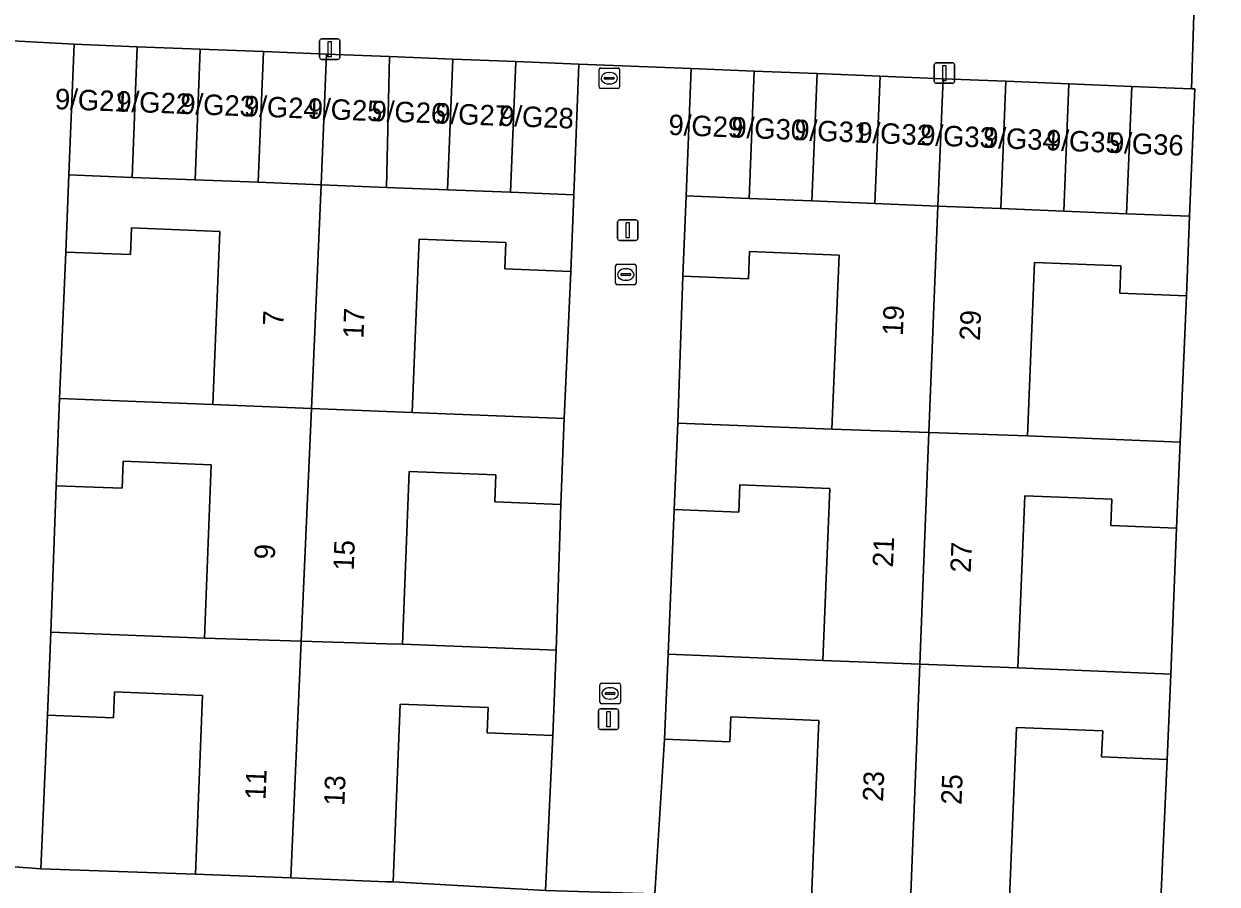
# Model space of a CAD drawing. Extents: x 160786 to 161429, y 386828 to 387485.
# Drawn here: x 160982.3 to 161040.5, y 387304.5 to 387346.5 of the extents above; entities that cross this region are included whole.
import ezdxf

# ---------------------------------------------------------------- set-up
doc = ezdxf.new("R2010")
doc.units = 0
for name, color, linetype in [('IMGEO_Brandkraan', 7, 'Continuous'), ('IMGEO_Erf', 7, 'Continuous'), ('IMGEO_Kolk', 7, 'Continuous'), ('IMGEO_Lichtmast', 7, 'Continuous'), ('IMGEO_Muur', 7, 'Continuous'), ('IMGEO_Pand', 7, 'Continuous'), ('IMGEO_Pand_nummerreeks', 7, 'Continuous'), ('IMGEO_Rijbaan_lokaal_open', 7, 'Continuous'), ('IMGEO_Voetpad_open', 7, 'Continuous')]:
    doc.layers.add(name, color=color, linetype=linetype)

msp = doc.modelspace()

# ---------------------------------------------------------------- linework, layer by layer
at = {"layer": 'IMGEO_Brandkraan'}
for p, q in [((161010.453, 387344.297), (161011.305, 387344.297)), ((161010.378, 387343.371), (161010.378, 387344.223)), ((161010.637, 387343.791), (161010.637, 387343.803)), ((161011.075, 387343.754), (161010.677, 387343.754)), ((161010.68, 387343.84), (161011.078, 387343.84)), ((161010.866, 387344.077), (161010.891, 387344.077)), ((161011.121, 387343.803), (161011.121, 387343.791)), ((161011.379, 387344.223), (161011.379, 387343.371)), ((161011.305, 387343.297), (161010.453, 387343.297)), ((161010.889, 387343.517), (161010.864, 387343.517))]:
    msp.add_line(p, q, dxfattribs=at)
for points in [[(161010.453, 387344.297), (161011.305, 387344.297)], [(161010.378, 387343.371), (161010.378, 387344.223)], [(161011.379, 387344.223), (161011.379, 387343.371)], [(161011.305, 387343.297), (161010.453, 387343.297)]]:
    msp.add_lwpolyline(points, dxfattribs=at)
for centre, radius, start, end in [((161010.455, 387344.221), 0.0765, 91.55205, 178.44795), ((161010.455, 387344.221), 0.0765, 91.55205, 178.44795), ((161011.303, 387344.221), 0.0765, 1.55205, 88.44795), ((161011.303, 387344.221), 0.0765, 1.55205, 88.44795), ((161010.677, 387343.8), 0.0403, 85.87752, 175.75265), ((161010.674, 387343.79), 0.0366, 178.93798, 274.71019), ((161011.078, 387343.797), 0.043, 264.86636, 352.45326), ((161011.082, 387343.802), 0.0386, 1.73085, 96.63898), ((161010.455, 387343.373), 0.0765, 181.55205, 268.44795), ((161010.455, 387343.373), 0.0765, 181.55205, 268.44795), ((161011.303, 387343.373), 0.0765, 271.55205, 358.44795), ((161011.303, 387343.373), 0.0765, 271.55205, 358.44795)]:
    msp.add_arc(centre, radius, start, end, dxfattribs=at)
for centre, major_axis, ratio, start_param, end_param in [((161010.865, 387343.797), (-0.387, 0.002), 0.722429, 4.712389, 7.853982), ((161010.89, 387343.797), (-0.39, 0.002), 0.717154, 1.570796, 4.712389)]:
    msp.add_ellipse(centre, major_axis=major_axis, ratio=ratio, start_param=start_param, end_param=end_param, dxfattribs=at)
at = {"layer": 'IMGEO_Erf'}
for points in [[(160984.055, 387328.17), (160991.535, 387327.877), (160991.867, 387336.318), (160987.566, 387336.487), (160987.515, 387335.189), (160984.36, 387335.313)], [(161008.998, 387334.368), (161005.779, 387334.495), (161005.83, 387335.779), (161001.594, 387335.945), (161001.261, 387327.479), (161008.672, 387327.188)], [(161014.22, 387326.967), (161021.747, 387326.662), (161022.092, 387335.167), (161017.725, 387335.344), (161017.671, 387334.01), (161014.47, 387334.14)], [(161039.04, 387333.18), (161035.796, 387333.312), (161035.85, 387334.637), (161031.637, 387334.808), (161031.293, 387326.339), (161038.733, 387326.037)], [(160983.626, 387316.762), (160991.119, 387316.47), (160991.451, 387324.932), (160987.153, 387325.1), (160987.102, 387323.779), (160983.887, 387323.905)], [(161008.507, 387322.987), (161005.293, 387323.113), (161005.345, 387324.431), (161001.117, 387324.596), (161000.786, 387316.169), (161008.28, 387315.875)], [(161013.745, 387315.68), (161021.298, 387315.375), (161021.639, 387323.778), (161017.254, 387323.955), (161017.2, 387322.622), (161014.049, 387322.75)], [(161038.563, 387321.838), (161035.357, 387321.968), (161035.409, 387323.245), (161031.163, 387323.417), (161030.823, 387315.011), (161038.281, 387314.709)], [(160990.678, 387304.943), (160991.02, 387313.673), (160986.727, 387313.842), (160986.677, 387312.573), (160983.467, 387312.699), (160983.144, 387305.21)], [(161008.117, 387311.71), (161004.912, 387311.836), (161004.96, 387313.077), (161000.667, 387313.245), (161000.326, 387304.564), (161007.761, 387304.145)], [(161013.104, 387303.992), (161020.754, 387303.772), (161021.106, 387312.451), (161016.805, 387312.626), (161016.756, 387311.404), (161013.577, 387311.533)], [(161038.112, 387310.547), (161034.906, 387310.676), (161034.957, 387311.939), (161030.746, 387312.109), (161030.392, 387303.382), (161037.77, 387302.999)]]:
    msp.add_lwpolyline(points, close=True, dxfattribs=at)
at = {"layer": 'IMGEO_Kolk'}
for p, q in [((161011.185, 387333.79), (161011.185, 387334.642)), ((161011.26, 387334.716), (161012.112, 387334.716)), ((161011.673, 387334.496), (161011.698, 387334.496)), ((161012.186, 387334.642), (161012.186, 387333.79)), ((161011.444, 387334.21), (161011.444, 387334.222)), ((161011.882, 387334.173), (161011.484, 387334.173)), ((161011.487, 387334.259), (161011.885, 387334.259)), ((161011.696, 387333.936), (161011.671, 387333.936)), ((161011.928, 387334.222), (161011.928, 387334.21)), ((161012.112, 387333.716), (161011.26, 387333.716)), ((161010.423, 387313.34), (161010.423, 387314.192)), ((161010.498, 387314.266), (161011.35, 387314.266)), ((161010.911, 387314.046), (161010.936, 387314.046)), ((161011.424, 387314.192), (161011.424, 387313.34)), ((161010.682, 387313.76), (161010.682, 387313.772)), ((161011.12, 387313.723), (161010.722, 387313.723)), ((161010.725, 387313.809), (161011.123, 387313.809)), ((161010.934, 387313.486), (161010.909, 387313.486)), ((161011.166, 387313.772), (161011.166, 387313.76)), ((161011.35, 387313.266), (161010.498, 387313.266))]:
    msp.add_line(p, q, dxfattribs=at)
for points in [[(161011.185, 387333.79), (161011.185, 387334.642)], [(161011.26, 387334.716), (161012.112, 387334.716)], [(161012.186, 387334.642), (161012.186, 387333.79)], [(161012.112, 387333.716), (161011.26, 387333.716)], [(161010.423, 387313.34), (161010.423, 387314.192)], [(161010.498, 387314.266), (161011.35, 387314.266)], [(161011.424, 387314.192), (161011.424, 387313.34)], [(161011.35, 387313.266), (161010.498, 387313.266)]]:
    msp.add_lwpolyline(points, dxfattribs=at)
for centre, radius, start, end in [((161011.262, 387334.64), 0.0765, 91.55205, 178.44795), ((161011.262, 387334.64), 0.0765, 91.55205, 178.44795), ((161012.11, 387334.64), 0.0765, 1.55205, 88.44795), ((161012.11, 387334.64), 0.0765, 1.55205, 88.44795), ((161011.262, 387333.792), 0.0765, 181.55205, 268.44795), ((161011.262, 387333.792), 0.0765, 181.55205, 268.44795), ((161011.484, 387334.219), 0.0403, 85.87752, 175.75265), ((161011.481, 387334.209), 0.0366, 178.93798, 274.71019), ((161011.885, 387334.216), 0.043, 264.86636, 352.45326), ((161011.889, 387334.221), 0.0386, 1.73085, 96.63898), ((161012.11, 387333.792), 0.0765, 271.55205, 358.44795), ((161012.11, 387333.792), 0.0765, 271.55205, 358.44795), ((161010.5, 387314.19), 0.0765, 91.55205, 178.44795), ((161010.5, 387314.19), 0.0765, 91.55205, 178.44795), ((161011.348, 387314.19), 0.0765, 1.55205, 88.44795), ((161011.348, 387314.19), 0.0765, 1.55205, 88.44795), ((161010.722, 387313.769), 0.0403, 85.87752, 175.75265), ((161010.719, 387313.759), 0.0366, 178.93798, 274.71019), ((161011.123, 387313.766), 0.043, 264.86636, 352.45326), ((161011.127, 387313.771), 0.0386, 1.73085, 96.63898), ((161010.5, 387313.342), 0.0765, 181.55205, 268.44795), ((161010.5, 387313.342), 0.0765, 181.55205, 268.44795), ((161011.348, 387313.342), 0.0765, 271.55205, 358.44795), ((161011.348, 387313.342), 0.0765, 271.55205, 358.44795)]:
    msp.add_arc(centre, radius, start, end, dxfattribs=at)
for centre, major_axis, ratio, start_param, end_param in [((161011.672, 387334.216), (-0.387, 0.002), 0.722429, 4.712389, 7.853982), ((161011.697, 387334.216), (-0.39, 0.002), 0.717154, 1.570796, 4.712389), ((161010.91, 387313.766), (-0.387, 0.002), 0.722429, 4.712389, 7.853982), ((161010.935, 387313.766), (-0.39, 0.002), 0.717154, 1.570796, 4.712389)]:
    msp.add_ellipse(centre, major_axis=major_axis, ratio=ratio, start_param=start_param, end_param=end_param, dxfattribs=at)
at = {"layer": 'IMGEO_Lichtmast'}
for p, q in [((160996.741, 387344.819), (160996.741, 387345.619)), ((160996.741, 387345.619), (160996.741, 387344.819)), ((160996.841, 387345.719), (160997.631, 387345.719)), ((160997.631, 387345.719), (160996.841, 387345.719)), ((160997.731, 387345.619), (160997.731, 387344.819)), ((160997.731, 387344.819), (160997.731, 387345.619)), ((160997.631, 387344.719), (160996.841, 387344.719)), ((160996.841, 387344.719), (160997.631, 387344.719)), ((161026.737, 387343.651), (161026.737, 387344.451)), ((161026.737, 387344.451), (161026.737, 387343.651)), ((161026.837, 387344.551), (161027.627, 387344.551)), ((161027.627, 387344.551), (161026.837, 387344.551)), ((161027.727, 387344.451), (161027.727, 387343.651)), ((161027.727, 387343.651), (161027.727, 387344.451)), ((161027.627, 387343.551), (161026.837, 387343.551)), ((161026.837, 387343.551), (161027.627, 387343.551)), ((161011.282, 387335.98), (161011.282, 387336.78)), ((161011.282, 387336.78), (161011.282, 387335.98)), ((161011.382, 387336.88), (161012.172, 387336.88)), ((161012.172, 387336.88), (161011.382, 387336.88)), ((161012.272, 387336.78), (161012.272, 387335.98)), ((161012.272, 387335.98), (161012.272, 387336.78)), ((161012.172, 387335.88), (161011.382, 387335.88)), ((161011.382, 387335.88), (161012.172, 387335.88)), ((161010.346, 387312.111), (161010.346, 387312.911)), ((161010.346, 387312.911), (161010.346, 387312.111)), ((161010.446, 387313.011), (161011.236, 387313.011)), ((161011.236, 387313.011), (161010.446, 387313.011)), ((161011.336, 387312.911), (161011.336, 387312.111)), ((161011.336, 387312.111), (161011.336, 387312.911)), ((161011.236, 387312.011), (161010.446, 387312.011)), ((161010.446, 387312.011), (161011.236, 387312.011))]:
    msp.add_line(p, q, dxfattribs=at)
for points in [[(160997.161, 387345.594), (160997.311, 387345.594), (160997.311, 387344.844), (160997.161, 387344.844), (160997.161, 387345.594)], [(161027.157, 387344.426), (161027.307, 387344.426), (161027.307, 387343.676), (161027.157, 387343.676), (161027.157, 387344.426)], [(161011.702, 387336.755), (161011.852, 387336.755), (161011.852, 387336.005), (161011.702, 387336.005), (161011.702, 387336.755)], [(161010.766, 387312.886), (161010.916, 387312.886), (161010.916, 387312.136), (161010.766, 387312.136), (161010.766, 387312.886)]]:
    msp.add_lwpolyline(points, dxfattribs=at)
for centre, start, end in [((160996.841, 387345.619), 90, 180), ((160996.841, 387345.619), 90, 180), ((160997.631, 387345.619), 0, 90), ((160997.631, 387345.619), 360, 90), ((160996.841, 387344.819), 180, 270), ((160996.841, 387344.819), 180, 270), ((160997.631, 387344.819), 270, 0), ((160997.631, 387344.819), 270, 0), ((161026.837, 387344.451), 90, 180), ((161026.837, 387344.451), 90, 180), ((161027.627, 387344.451), 0, 90), ((161027.627, 387344.451), 360, 90), ((161026.837, 387343.651), 180, 270), ((161026.837, 387343.651), 180, 270), ((161027.627, 387343.651), 270, 0), ((161027.627, 387343.651), 270, 0), ((161011.382, 387336.78), 90, 180), ((161011.382, 387336.78), 90, 180), ((161012.172, 387336.78), 0, 90), ((161012.172, 387336.78), 360, 90), ((161011.382, 387335.98), 180, 270), ((161011.382, 387335.98), 180, 270), ((161012.172, 387335.98), 270, 0), ((161012.172, 387335.98), 270, 0), ((161010.446, 387312.911), 90, 180), ((161010.446, 387312.911), 90, 180), ((161011.236, 387312.911), 0, 90), ((161011.236, 387312.911), 360, 90), ((161010.446, 387312.111), 180, 270), ((161010.446, 387312.111), 180, 270), ((161011.236, 387312.111), 270, 0), ((161011.236, 387312.111), 270, 0)]:
    msp.add_arc(centre, 0.1, start, end, dxfattribs=at)
at = {"layer": 'IMGEO_Muur'}
for points in [[(160984.36, 387335.313), (160984.055, 387328.17)], [(161008.672, 387327.188), (161008.998, 387334.368)], [(161014.47, 387334.14), (161014.22, 387326.967)], [(161038.733, 387326.037), (161039.04, 387333.18)], [(160983.887, 387323.905), (160983.626, 387316.762)], [(161008.28, 387315.875), (161008.507, 387322.987)], [(161014.049, 387322.75), (161013.745, 387315.68)], [(161038.281, 387314.709), (161038.563, 387321.838)], [(160983.467, 387312.699), (160983.144, 387305.21), (160990.678, 387304.943)], [(161000.326, 387304.564), (161007.761, 387304.145), (161008.117, 387311.71)], [(161013.577, 387311.533), (161013.104, 387303.992)], [(161037.77, 387302.999), (161038.112, 387310.547)]]:
    msp.add_lwpolyline(points, dxfattribs=at)
at = {"layer": 'IMGEO_Pand'}
for points in [[(160984.758, 387345.458), (160984.508, 387339.08), (160987.587, 387338.959), (160987.838, 387345.337)], [(160987.587, 387338.959), (160990.667, 387338.837), (160990.918, 387345.216), (160987.838, 387345.337)], [(160990.667, 387338.837), (160993.747, 387338.716), (160993.997, 387345.095), (160990.918, 387345.216)], [(160997.077, 387344.975), (160993.997, 387345.095), (160993.747, 387338.716), (160996.826, 387338.595)], [(161000.157, 387344.854), (160997.077, 387344.975), (160996.826, 387338.595), (161000, 387338.47)], [(161002.986, 387338.352), (161003.236, 387344.733), (161000.157, 387344.854), (161000, 387338.47)], [(161002.986, 387338.352), (161006.066, 387338.231), (161006.316, 387344.612), (161003.236, 387344.733)], [(161009.396, 387344.491), (161006.316, 387344.612), (161006.066, 387338.231), (161009.145, 387338.11)], [(161014.629, 387338.054), (161017.7, 387337.93), (161017.952, 387344.147), (161014.881, 387344.271)], [(161017.7, 387337.93), (161020.771, 387337.805), (161021.023, 387344.022), (161017.952, 387344.147)], [(161024.094, 387343.898), (161021.023, 387344.022), (161020.771, 387337.805), (161023.842, 387337.681)], [(161027.165, 387343.773), (161024.094, 387343.898), (161023.842, 387337.681), (161026.913, 387337.556)], [(161030.236, 387343.648), (161027.165, 387343.773), (161026.913, 387337.556), (161029.984, 387337.432)], [(161033.307, 387343.524), (161030.236, 387343.648), (161029.984, 387337.432), (161033.055, 387337.308)], [(161033.055, 387337.308), (161036.126, 387337.183), (161036.378, 387343.4), (161033.307, 387343.524)], [(161039.449, 387343.275), (161039.295, 387343.281), (161036.378, 387343.4), (161036.126, 387337.183), (161039.197, 387337.059)], [(160984.36, 387335.313), (160987.515, 387335.189), (160987.566, 387336.487), (160991.867, 387336.318), (160991.535, 387327.877), (160996.347, 387327.679), (160996.826, 387338.595), (160993.747, 387338.716), (160990.667, 387338.837), (160987.587, 387338.959), (160984.508, 387339.08)], [(161000, 387338.47), (160996.826, 387338.595), (160996.347, 387327.679), (161000, 387327.531), (161001.261, 387327.479), (161001.594, 387335.945), (161005.83, 387335.779), (161005.779, 387334.495), (161008.998, 387334.368), (161009.145, 387338.11), (161006.066, 387338.231), (161002.986, 387338.352)], [(161014.47, 387334.14), (161017.671, 387334.01), (161017.725, 387335.344), (161022.092, 387335.167), (161021.747, 387326.662), (161026.481, 387326.501), (161026.913, 387337.556), (161023.842, 387337.681), (161020.771, 387337.805), (161017.7, 387337.93), (161014.629, 387338.054)], [(161039.197, 387337.059), (161036.126, 387337.183), (161033.055, 387337.308), (161029.984, 387337.432), (161026.913, 387337.556), (161026.481, 387326.501), (161031.293, 387326.339), (161031.637, 387334.808), (161035.85, 387334.637), (161035.796, 387333.312), (161039.04, 387333.18)], [(160983.887, 387323.905), (160987.102, 387323.779), (160987.153, 387325.1), (160991.451, 387324.932), (160991.119, 387316.47), (160995.848, 387316.323), (160996.347, 387327.679), (160991.535, 387327.877), (160984.055, 387328.17)], [(161008.672, 387327.188), (161001.261, 387327.479), (161000, 387327.531), (160996.347, 387327.679), (160995.848, 387316.323), (161000, 387316.194), (161000.786, 387316.169), (161001.117, 387324.596), (161005.345, 387324.431), (161005.293, 387323.113), (161008.507, 387322.987)], [(161014.049, 387322.75), (161017.2, 387322.622), (161017.254, 387323.955), (161021.639, 387323.778), (161021.298, 387315.375), (161026.033, 387315.194), (161026.481, 387326.501), (161021.747, 387326.662), (161014.22, 387326.967)], [(161038.733, 387326.037), (161031.293, 387326.339), (161026.481, 387326.501), (161026.033, 387315.194), (161030.823, 387315.011), (161031.163, 387323.417), (161035.409, 387323.245), (161035.357, 387321.968), (161038.563, 387321.838)], [(160995.34, 387304.76), (160995.848, 387316.323), (160991.119, 387316.47), (160983.626, 387316.762), (160983.467, 387312.699), (160986.677, 387312.573), (160986.727, 387313.842), (160991.02, 387313.673), (160990.678, 387304.943)], [(161008.28, 387315.875), (161000.786, 387316.169), (161000, 387316.194), (160995.848, 387316.323), (160995.34, 387304.76), (161000, 387304.577), (161000.326, 387304.564), (161000.667, 387313.245), (161004.96, 387313.077), (161004.912, 387311.836), (161008.117, 387311.71)], [(161025.572, 387303.577), (161026.033, 387315.194), (161021.298, 387315.375), (161013.745, 387315.68), (161013.577, 387311.533), (161016.756, 387311.404), (161016.805, 387312.626), (161021.106, 387312.451), (161020.754, 387303.772)], [(161038.281, 387314.709), (161030.823, 387315.011), (161026.033, 387315.194), (161025.572, 387303.577), (161030.392, 387303.382), (161030.746, 387312.109), (161034.957, 387311.939), (161034.906, 387310.676), (161038.112, 387310.547)]]:
    msp.add_lwpolyline(points, close=True, dxfattribs=at)
at = {"layer": 'IMGEO_Rijbaan_lokaal_open'}
msp.add_lwpolyline([(160979.333, 387345.754), (160984.758, 387345.458), (160987.838, 387345.337), (160990.918, 387345.216), (160993.997, 387345.095), (160997.077, 387344.975), (161000.157, 387344.854), (161003.236, 387344.733), (161006.316, 387344.612), (161009.396, 387344.491), (161014.881, 387344.271), (161017.952, 387344.147), (161021.023, 387344.022), (161024.094, 387343.898), (161027.165, 387343.773), (161030.236, 387343.648), (161033.307, 387343.524), (161036.378, 387343.4), (161039.295, 387343.281), (161039.478, 387348.98)], dxfattribs=at)
at = {"layer": 'IMGEO_Voetpad_open'}
for points in [[(161039.62, 387353.354), (161039.478, 387348.98), (161039.295, 387343.281), (161039.449, 387343.275), (161039.197, 387337.059), (161039.04, 387333.18), (161038.733, 387326.037), (161038.563, 387321.838), (161038.281, 387314.709), (161038.112, 387310.547), (161037.77, 387302.999), (161043.36, 387301.265), (161043.754, 387314.896), (161044.012, 387320.912), (161044.322, 387328.28), (161044.504, 387332.513), (161044.752, 387339.564)], [(161030.392, 387303.382), (161025.572, 387303.577), (161020.754, 387303.772), (161013.104, 387303.992), (161007.761, 387304.145), (161000.326, 387304.564), (161000, 387304.577), (160995.34, 387304.76), (160990.678, 387304.943), (160983.144, 387305.21), (160977.765, 387305.618), (160970.332, 387305.758), (160965.498, 387305.923), (160960.665, 387306.088), (160953.082, 387306.333), (160949.797, 387306.515), (160949.619, 387306.518), (160946.741, 387306.626), (160943.863, 387306.734)]]:
    msp.add_lwpolyline(points, dxfattribs=at)
for points in [[(160984.055, 387328.17), (160984.36, 387335.313), (160984.508, 387339.08), (160984.758, 387345.458), (160979.333, 387345.754), (160979.119, 387339.492), (160978.983, 387335.52), (160978.655, 387328.372), (160978.51, 387324.111), (160978.196, 387317.046), (160978.055, 387312.917), (160977.765, 387305.618), (160983.144, 387305.21), (160983.467, 387312.699), (160983.626, 387316.762), (160983.887, 387323.905)], [(161014.22, 387326.967), (161014.47, 387334.14), (161014.629, 387338.054), (161014.881, 387344.271), (161009.396, 387344.491), (161009.145, 387338.11), (161008.998, 387334.368), (161008.672, 387327.188), (161008.507, 387322.987), (161008.28, 387315.875), (161008.117, 387311.71), (161007.761, 387304.145), (161013.104, 387303.992), (161013.577, 387311.533), (161013.745, 387315.68), (161014.049, 387322.75)]]:
    msp.add_lwpolyline(points, close=True, dxfattribs=at)

# ---------------------------------------------------------------- texts
at = {"layer": 'IMGEO_Pand_nummerreeks'}
for s, rotation, p in [('9/G21', 357.84344, (160983.812, 387342.292)), ('9/G22', 357.84344, (160986.808, 387342.179)), ('9/G23', 357.84344, (160989.926, 387342.061)), ('9/G24', 357.84344, (160993.038, 387341.944)), ('9/G25', 357.84344, (160996.15, 387341.827)), ('9/G26', 357.84344, (160999.262, 387341.71)), ('9/G27', 357.84344, (161002.374, 387341.593)), ('9/G28', 357.84344, (161005.489, 387341.475)), ('9/G29', 357.67847, (161013.752, 387341.034)), ('9/G30', 357.67847, (161016.823, 387340.91)), ('9/G31', 357.67847, (161019.894, 387340.785)), ('9/G32', 357.67847, (161022.965, 387340.661)), ('9/G33', 357.67847, (161026.036, 387340.536)), ('9/G34', 357.67847, (161029.107, 387340.412)), ('9/G35', 357.67847, (161032.178, 387340.287)), ('9/G36', 357.67952, (161035.249, 387340.163)), ('19', 87.56855, (161025.203, 387331.211)), ('7', 87.74761, (160994.968, 387331.694)), ('17', 87.7475, (160998.881, 387331.077)), ('29', 87.727, (161028.965, 387330.973)), ('9', 87.75373, (160994.552, 387320.296)), ('15', 87.75066, (160998.405, 387319.747)), ('21', 87.56855, (161024.723, 387319.908)), ('27', 87.727, (161028.516, 387319.647)), ('11', 87.75657, (160994.103, 387308.559)), ('23', 87.56855, (161024.237, 387308.47)), ('13', 87.75051, (160997.95, 387308.269)), ('25', 87.727, (161028.066, 387308.32))]:
    msp.add_text(s, height=1, rotation=rotation, dxfattribs=at).set_placement(p)

doc.saveas('drawing.dxf')
